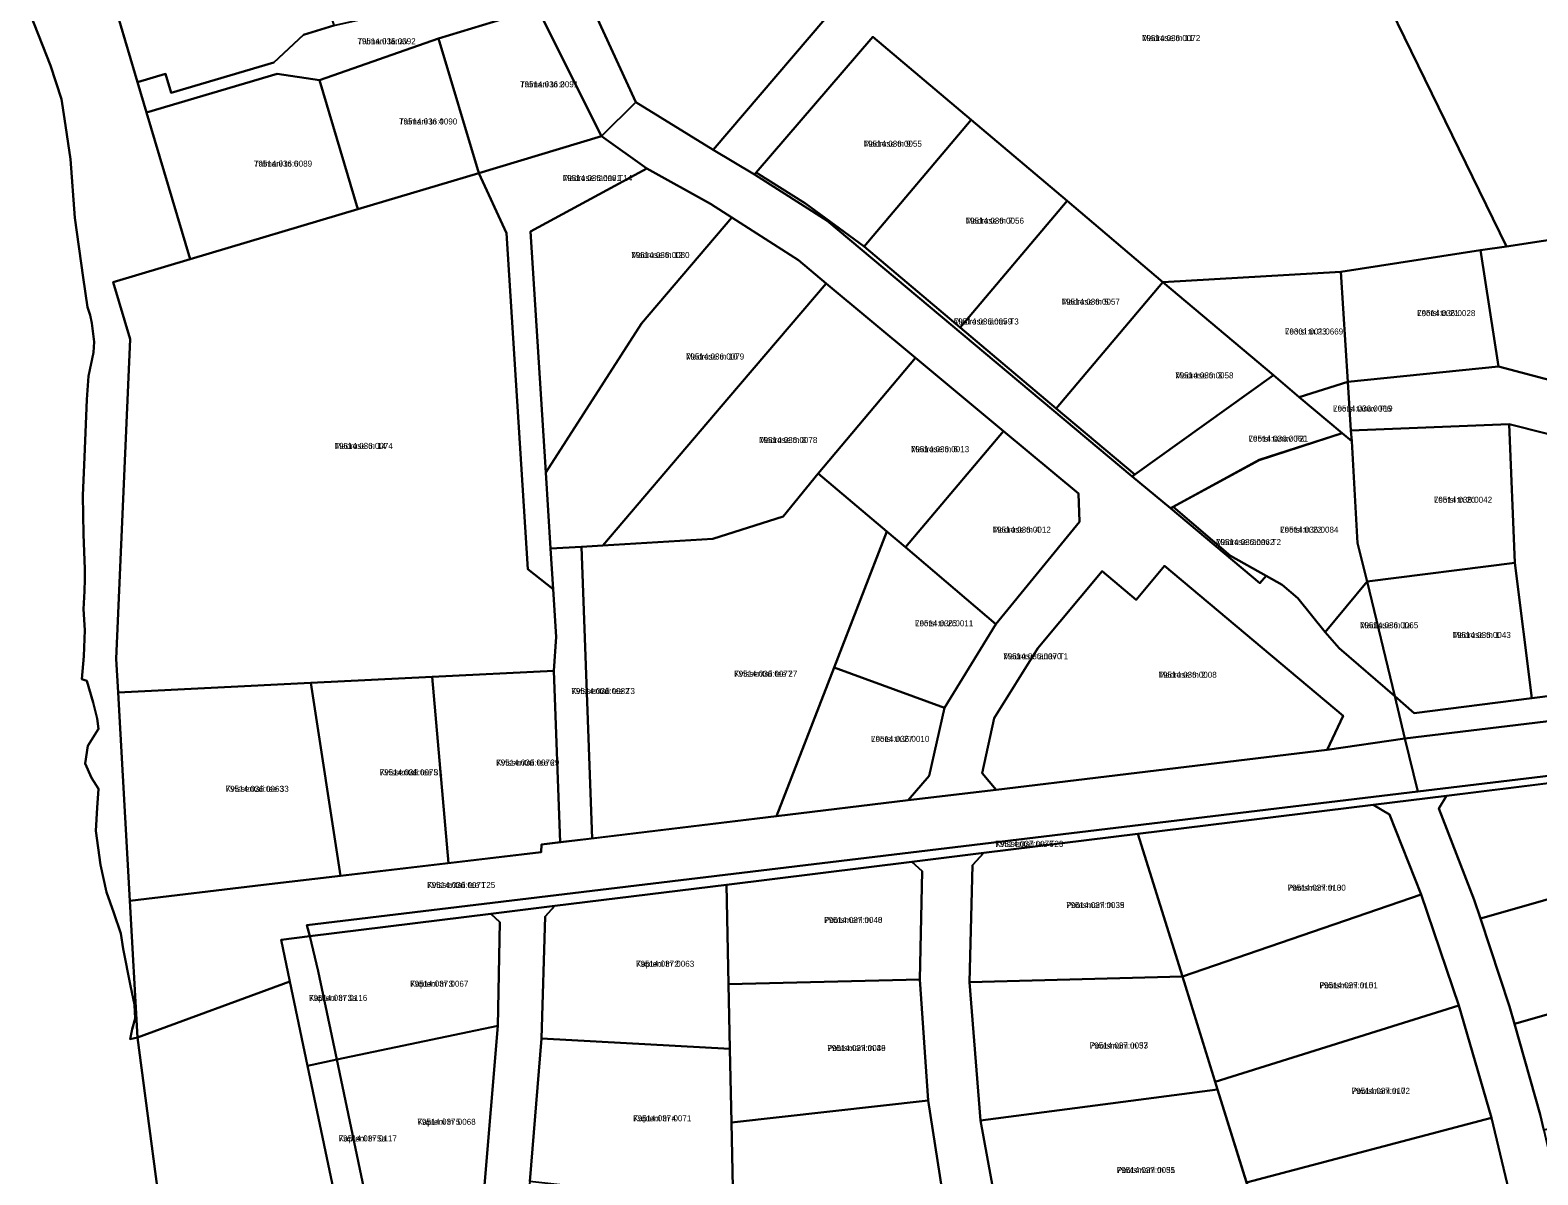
# Model space of a CAD drawing. Extents: x 643847 to 663718, y 6468443 to 6482775.
# Drawn here: x 657283.6 to 657658.9, y 6477038.8 to 6477323.8 of the extents above; entities that cross this region are included whole.
import ezdxf

# ---------------------------------------------------------------- set-up
doc = ezdxf.new("R2010")
doc.units = 0
for name, color, linetype in [('L_AADRESS', 7, 'Continuous'), ('PIIR', 7, 'Continuous'), ('TUNNUS', 7, 'Continuous')]:
    doc.layers.add(name, color=color, linetype=linetype)

msp = doc.modelspace()

# ---------------------------------------------------------------- linework, layer by layer
at = {"layer": 'PIIR'}
for points in [[(657337.23, 6477517.3), (657306.26, 6477558.19), (657327.33, 6477574.16), (657423.64, 6477566.21), (657440.6, 6477564.79), (657652.03, 6477539.07), (657655.72, 6477405.93), (657596.89, 6477381.13), (657489.17, 6477335.79), (657453.61, 6477294.01), (657434.37, 6477305.93), (657347.41, 6477495.07)], [(657335.59, 6477489.62), (657347.41, 6477495.07), (657434.37, 6477305.93), (657425.83, 6477297.41), (657409.91, 6477329.18), (657405.82, 6477337.35), (657389.45, 6477370.02), (657360.18, 6477428.44), (657348.08, 6477456.59)], [(658060.11, 6477332.6), (657958.56, 6477317.06), (657926.37, 6477312.1), (657914.55, 6477310.32), (657882.02, 6477305.41), (657847.47, 6477300.09), (657812.94, 6477294.79), (657778.44, 6477289.47), (657744.14, 6477284.2), (657712.53, 6477279.35), (657677.64, 6477274.05), (657651.05, 6477269.97), (657596.89, 6477381.13), (657655.72, 6477405.93), (658048.77, 6477400.09), (658049.83, 6477393.76)], [(657651.05, 6477269.97), (657644.64, 6477269.01), (657609.82, 6477263.64), (657565.56, 6477261.07), (657541.71, 6477281.31), (657517.8, 6477301.47), (657493.31, 6477322.16), (657464.3, 6477288.36), (657463.89, 6477287.87), (657453.61, 6477294.01), (657489.17, 6477335.79), (657596.89, 6477381.13)], [(657300.69, 6477343.48), (657349.32, 6477358.02), (657359.2, 6477324.98), (657351.59, 6477322.7), (657344.2, 6477315.8), (657318.65, 6477308.24), (657317.25, 6477312.95), (657310.33, 6477310.86)], [(657310.33, 6477310.86), (657317.25, 6477312.95), (657318.65, 6477308.24), (657344.2, 6477315.8), (657351.59, 6477322.7), (657359.2, 6477324.98), (657380.71, 6477329.84), (657405.82, 6477337.35), (657409.91, 6477329.18), (657385.2, 6477321.79), (657355.57, 6477311.37), (657345.06, 6477312.92), (657312.57, 6477303.31)], [(657385.2, 6477321.79), (657409.91, 6477329.18), (657425.83, 6477297.41), (657395.23, 6477288.26)], [(657355.57, 6477311.37), (657385.2, 6477321.79), (657395.23, 6477288.26), (657365.16, 6477279.27)], [(657493.31, 6477322.16), (657517.8, 6477301.47), (657491.21, 6477269.97), (657476.62, 6477280.63), (657464.3, 6477288.36)], [(657312.57, 6477303.31), (657345.06, 6477312.92), (657355.57, 6477311.37), (657365.16, 6477279.27), (657323.37, 6477266.78)], [(657610.4, 6477153.09), (657565.98, 6477190.44), (657558.9, 6477182.02), (657550.47, 6477189.09), (657534.38, 6477169.95), (657523.53, 6477152.52), (657520.55, 6477138.84), (657524.02, 6477134.71), (657502.17, 6477132.08), (657507.36, 6477138.18), (657511.15, 6477155.06), (657523.97, 6477175.96), (657544.81, 6477201.42), (657544.56, 6477208.47), (657525.9, 6477224.02), (657503.98, 6477242.24), (657481.71, 6477260.78), (657474.81, 6477266.55), (657458.27, 6477277.15), (657452.91, 6477280.61), (657437.09, 6477289.4), (657425.83, 6477297.41), (657434.37, 6477305.93), (657453.61, 6477294.01), (657463.89, 6477287.87), (657481.94, 6477276.31), (657557.91, 6477212.71), (657567.41, 6477204.83), (657589.68, 6477186.1), (657591.25, 6477187.98), (657595.23, 6477185.74), (657599.15, 6477182.41), (657605.93, 6477173.97), (657609.41, 6477169.93), (657623.29, 6477157.98), (657625.8, 6477147.47), (657606.42, 6477144.62)], [(657517.8, 6477301.47), (657541.71, 6477281.31), (657515.12, 6477249.82), (657491.21, 6477269.97)], [(657395.23, 6477288.26), (657425.83, 6477297.41), (657437.09, 6477289.4), (657408.17, 6477273.69), (657411.93, 6477213.71), (657413.12, 6477194.79), (657413.75, 6477184.66), (657407.43, 6477189.65), (657402.18, 6477273.31)], [(657304.21, 6477261.05), (657323.37, 6477266.78), (657365.16, 6477279.27), (657395.23, 6477288.26), (657402.18, 6477273.31), (657407.43, 6477189.65), (657413.75, 6477184.66), (657414.5, 6477172.76), (657413.91, 6477164.3), (657383.68, 6477162.8), (657353.44, 6477161.31), (657305.49, 6477158.94), (657305.02, 6477167.26), (657308.45, 6477246.87)], [(657408.17, 6477273.69), (657437.09, 6477289.4), (657452.91, 6477280.61), (657458.27, 6477277.15), (657435.74, 6477250.82), (657411.93, 6477213.71)], [(657463.89, 6477287.87), (657464.3, 6477288.36), (657476.62, 6477280.63), (657491.21, 6477269.97), (657515.12, 6477249.82), (657538.95, 6477229.61), (657558.53, 6477213.16), (657557.91, 6477212.71), (657481.94, 6477276.31)], [(657541.71, 6477281.31), (657565.56, 6477261.07), (657538.95, 6477229.61), (657515.12, 6477249.82)], [(657458.27, 6477277.15), (657474.81, 6477266.55), (657481.71, 6477260.78), (657457.47, 6477232.39), (657426.1, 6477195.51), (657420.8, 6477195.22), (657413.12, 6477194.79), (657411.93, 6477213.71), (657435.74, 6477250.82)], [(657644.64, 6477269.01), (657651.05, 6477269.97), (657677.64, 6477274.05), (657684.2, 6477230.76), (657649.06, 6477240.1)], [(657609.82, 6477263.64), (657644.64, 6477269.01), (657649.06, 6477240.1), (657611.55, 6477236.25)], [(657609.82, 6477263.64), (657611.55, 6477236.25), (657599.51, 6477232.46), (657593.1, 6477237.94), (657565.56, 6477261.07)], [(657481.71, 6477260.78), (657503.98, 6477242.24), (657479.74, 6477213.47), (657471.06, 6477202.71), (657453.54, 6477197.17), (657426.1, 6477195.51), (657457.47, 6477232.39)], [(657565.56, 6477261.07), (657593.1, 6477237.94), (657558.53, 6477213.16), (657538.95, 6477229.61)], [(657525.9, 6477224.02), (657501.49, 6477195.06), (657496.83, 6477198.97), (657479.74, 6477213.47), (657503.98, 6477242.24)], [(657593.1, 6477237.94), (657599.51, 6477232.46), (657610.18, 6477223.45), (657589.51, 6477216.82), (657568.08, 6477205.14), (657567.41, 6477204.83), (657557.91, 6477212.71), (657558.53, 6477213.16)], [(657611.55, 6477236.25), (657612.37, 6477224.11), (657612.56, 6477221.49), (657610.18, 6477223.45), (657599.51, 6477232.46)], [(657544.56, 6477208.47), (657544.81, 6477201.42), (657523.97, 6477175.96), (657501.49, 6477195.06), (657525.9, 6477224.02)], [(657612.37, 6477224.11), (657651.76, 6477225.76), (657653.17, 6477191.18), (657616.4, 6477186.54), (657614.03, 6477196.09), (657612.56, 6477221.49)], [(657651.76, 6477225.76), (657688.22, 6477216.53), (657694.73, 6477162.22), (657657.39, 6477157.52), (657653.17, 6477191.18)], [(657582.39, 6477192.91), (657568.08, 6477205.14), (657589.48, 6477216.8), (657610.18, 6477223.45), (657612.56, 6477221.49), (657614.03, 6477196.09), (657616.4, 6477186.54), (657605.93, 6477173.97), (657599.15, 6477182.41), (657595.22, 6477185.74), (657591.25, 6477187.98)], [(657420.8, 6477195.22), (657426.1, 6477195.51), (657453.54, 6477197.17), (657471.06, 6477202.71), (657479.74, 6477213.47), (657496.83, 6477198.97), (657483.73, 6477165.14), (657469.4, 6477128.11), (657423.45, 6477122.58)], [(657567.41, 6477204.83), (657568.08, 6477205.14), (657582.39, 6477192.91), (657591.25, 6477187.98), (657589.68, 6477186.1)], [(658081.98, 6477202.34), (658078.42, 6477188.32), (657699.54, 6477142.72), (657629.03, 6477134.25), (657625.8, 6477147.47), (657698.07, 6477156.16)], [(657501.49, 6477195.06), (657523.97, 6477175.96), (657511.15, 6477155.06), (657483.73, 6477165.14), (657496.83, 6477198.97)], [(657623.29, 6477157.98), (657628.13, 6477153.79), (657657.39, 6477157.52), (657694.73, 6477162.22), (657727.48, 6477166.34), (657761.25, 6477170.67), (657796.08, 6477175.03), (657828.83, 6477179.23), (657860.32, 6477183.1), (657891.79, 6477186.83), (657936.79, 6477192.17), (657948.87, 6477193.68), (657982.57, 6477197.67), (657983.42, 6477193.58), (657930.64, 6477186.71), (657845.1, 6477176.56), (657697.41, 6477157.84), (657698.07, 6477156.16), (657625.8, 6477147.47)], [(657413.12, 6477194.79), (657420.8, 6477195.22), (657423.45, 6477122.58), (657415.48, 6477121.62), (657413.91, 6477164.3), (657414.5, 6477172.76), (657413.75, 6477184.66)], [(657524.02, 6477134.71), (657520.55, 6477138.84), (657523.53, 6477152.52), (657534.38, 6477169.95), (657550.47, 6477189.09), (657558.9, 6477182.02), (657565.98, 6477190.44), (657610.4, 6477153.09), (657606.42, 6477144.62)], [(657616.4, 6477186.54), (657653.17, 6477191.18), (657657.39, 6477157.52), (657628.13, 6477153.79), (657623.29, 6477157.98)], [(657616.4, 6477186.54), (657623.29, 6477157.98), (657609.41, 6477169.93), (657605.93, 6477173.97)], [(657383.68, 6477162.8), (657413.91, 6477164.3), (657415.48, 6477121.62), (657410.89, 6477121.07), (657410.75, 6477119.18), (657387.73, 6477116.45)], [(657511.15, 6477155.06), (657507.36, 6477138.18), (657502.17, 6477132.08), (657469.4, 6477128.11), (657483.73, 6477165.14)], [(657341.67, 6477111), (657308.38, 6477107.05), (657305.49, 6477158.94), (657353.44, 6477161.31), (657360.8, 6477113.25)], [(657353.44, 6477161.31), (657383.68, 6477162.8), (657387.73, 6477116.45), (657360.8, 6477113.25)], [(657469.4, 6477128.11), (657502.17, 6477132.08), (657524.02, 6477134.71), (657606.42, 6477144.62), (657625.8, 6477147.47), (657629.03, 6477134.25), (657352.48, 6477100.98), (657353.16, 6477098.24), (657346.08, 6477097.36), (657348.26, 6477086.95), (657310.27, 6477073.02), (657308.38, 6477107.05), (657341.67, 6477111), (657360.8, 6477113.25), (657410.75, 6477119.18), (657410.89, 6477121.07)], [(657352.48, 6477100.98), (657629.03, 6477134.25), (657699.54, 6477142.72), (657699.88, 6477141.08), (657636.17, 6477133.22), (657617.91, 6477130.97), (657559.32, 6477123.72), (657520.94, 6477118.98), (657503.02, 6477116.76), (657456.91, 6477111.06), (657414.22, 6477105.79), (657398.26, 6477103.81), (657353.16, 6477098.24)], [(657644.59, 6477102.68), (657643.07, 6477107.28), (657634.24, 6477130), (657636.17, 6477133.22), (657690.04, 6477139.87), (657699.88, 6477141.08), (657700.1, 6477139.97), (657700.49, 6477138.1), (657704.26, 6477119.62)], [(657617.91, 6477130.97), (657621.99, 6477128.53), (657629.82, 6477108.6), (657570.39, 6477088.17), (657559.32, 6477123.72)], [(657517.42, 6477086.77), (657518.16, 6477115.93), (657520.94, 6477118.98), (657559.32, 6477123.72), (657570.39, 6477088.17)], [(657653.11, 6477076.38), (657651.87, 6477080.74), (657644.59, 6477102.68), (657704.26, 6477119.62), (657709.78, 6477092.58)], [(657503.02, 6477116.76), (657505.62, 6477114.41), (657505.08, 6477087.44), (657457.42, 6477086.32), (657456.91, 6477111.06)], [(657410.9, 6477072.75), (657411.81, 6477103.13), (657414.22, 6477105.79), (657456.91, 6477111.06), (657457.42, 6477086.32), (657457.76, 6477070.18)], [(657629.82, 6477108.6), (657639.22, 6477081.01), (657578.56, 6477061.94), (657570.39, 6477088.17)], [(657398.26, 6477103.81), (657400.52, 6477101.76), (657400.03, 6477075.9), (657359.92, 6477067.5), (657355.3, 6477089.53), (657353.16, 6477098.24)], [(657398.26, 6477103.81), (657414.22, 6477105.79), (657411.81, 6477103.13), (657410.9, 6477072.75), (657407.96, 6477037.14), (657402.96, 6477001.3), (657396.61, 6476969.38), (657393.9, 6476957.13), (657391.77, 6476948.93), (657386.19, 6476928.01), (657384.68, 6476949.23), (657383.07, 6476956.87), (657387, 6476976.45), (657396.53, 6477034.29), (657400.03, 6477075.9), (657400.52, 6477101.76)], [(657346.08, 6477097.36), (657353.16, 6477098.24), (657355.3, 6477089.53), (657359.92, 6477067.5), (657352.64, 6477065.97), (657348.26, 6477086.95)], [(657660.38, 6477049.98), (657659.5, 6477053.84), (657653.11, 6477076.38), (657709.78, 6477092.58), (657710.7, 6477088.14), (657714.7, 6477063.78)], [(657379.33, 6476938.17), (657359.67, 6476884.86), (657353.98, 6476882.98), (657317.83, 6477015.73), (657310.27, 6477073.02), (657348.26, 6477086.95), (657352.64, 6477065.97), (657360.8, 6477026.85)], [(657505.08, 6477087.44), (657507.11, 6477057.29), (657458.14, 6477051.84), (657457.76, 6477070.18), (657457.42, 6477086.32)], [(657520.12, 6477052.37), (657517.42, 6477086.77), (657570.39, 6477088.17), (657579.15, 6477060.08)], [(657639.22, 6477081.01), (657647.31, 6477053.03), (657586.35, 6477036.94), (657579.15, 6477060.08), (657578.56, 6477061.94)], [(657400.03, 6477075.9), (657396.53, 6477034.29), (657368.1, 6477028.36), (657359.92, 6477067.5)], [(657407.96, 6477037.14), (657410.9, 6477072.75), (657457.76, 6477070.18), (657458.14, 6477051.84), (657458.56, 6477031.54)], [(657352.64, 6477065.97), (657359.92, 6477067.5), (657368.1, 6477028.36), (657360.8, 6477026.85)], [(657526.35, 6477018.44), (657520.12, 6477052.37), (657579.15, 6477060.08), (657587.57, 6477032.98)], [(657507.11, 6477057.29), (657511.76, 6477027.43), (657458.87, 6477016.8), (657458.56, 6477031.54), (657458.14, 6477051.84)], [(657647.31, 6477053.03), (657653.39, 6477027.61), (657593.27, 6477014.71), (657587.57, 6477032.98), (657586.35, 6477036.94)]]:
    msp.add_lwpolyline(points, close=True, dxfattribs=at)
for points in [[(657300.69, 6477343.48), (657310.33, 6477310.86), (657312.57, 6477303.31), (657323.37, 6477266.78), (657304.21, 6477261.05), (657308.45, 6477246.87), (657305.02, 6477167.26), (657305.49, 6477158.94), (657308.38, 6477107.05), (657310.27, 6477073.02), (657308.49, 6477072.62), (657308.96, 6477075.08), (657309.71, 6477077.75), (657309.53, 6477081.15), (657308.6, 6477085.89), (657306.74, 6477095.06), (657306.19, 6477098.9), (657304.42, 6477104.03), (657302.56, 6477109.16), (657301.07, 6477115.97), (657299.96, 6477124.45), (657300.24, 6477130.17), (657300.62, 6477134.91), (657298.85, 6477137.67), (657297.27, 6477141.22), (657297.92, 6477145.66), (657300.63, 6477149.9), (657300.26, 6477152.46), (657299.24, 6477156.41), (657297.66, 6477161.84), (657296.42, 6477162.27), (657296.93, 6477167.98), (657297.19, 6477174.41), (657296.87, 6477179.67), (657297.14, 6477184.16), (657297.15, 6477187.15), (657297.16, 6477189.59), (657296.86, 6477198.35), (657296.71, 6477207.97), (657297.07, 6477217.53), (657297.69, 6477231.88), (657298.14, 6477237.69), (657299.33, 6477243.54), (657299.53, 6477246.23), (657298.92, 6477250.87), (657298.48, 6477252.88), (657297.88, 6477254.88), (657296.75, 6477262.21), (657294.67, 6477277.06), (657293.61, 6477291.74), (657292.13, 6477301.78), (657291.38, 6477306.61), (657288.65, 6477314.99), (657283.58, 6477327.87)], [(657283.58, 6477327.87), (657288.65, 6477314.99), (657291.38, 6477306.61), (657292.13, 6477301.78), (657293.61, 6477291.74), (657294.67, 6477277.06), (657296.75, 6477262.21), (657297.88, 6477254.88), (657298.48, 6477252.88), (657298.92, 6477250.87), (657299.53, 6477246.23), (657299.33, 6477243.54), (657298.14, 6477237.69), (657297.69, 6477231.88), (657297.07, 6477217.53), (657296.71, 6477207.97), (657296.86, 6477198.35), (657297.16, 6477189.59), (657297.15, 6477187.15), (657297.14, 6477184.16), (657296.87, 6477179.67), (657297.19, 6477174.41), (657296.93, 6477167.98), (657296.42, 6477162.27), (657297.66, 6477161.84), (657299.24, 6477156.41), (657300.26, 6477152.46), (657300.63, 6477149.9), (657297.92, 6477145.66), (657297.27, 6477141.22), (657298.85, 6477137.67), (657300.62, 6477134.91), (657300.24, 6477130.17), (657299.96, 6477124.45), (657301.07, 6477115.97), (657302.56, 6477109.16), (657304.42, 6477104.03), (657306.19, 6477098.9), (657306.74, 6477095.06), (657308.6, 6477085.89), (657309.53, 6477081.15), (657309.71, 6477077.75), (657308.96, 6477075.08), (657308.49, 6477072.62), (657310.27, 6477073.02), (657317.83, 6477015.73)], [(657688.22, 6477216.53), (657651.76, 6477225.76), (657612.37, 6477224.11), (657611.55, 6477236.25), (657649.06, 6477240.1), (657684.2, 6477230.76)], [(657653.39, 6477027.61), (657647.31, 6477053.03), (657639.22, 6477081.01), (657629.82, 6477108.6), (657621.99, 6477128.53), (657617.91, 6477130.97), (657636.17, 6477133.22), (657634.24, 6477130), (657643.07, 6477107.28), (657644.59, 6477102.68), (657651.87, 6477080.74), (657653.11, 6477076.38), (657659.5, 6477053.84), (657660.38, 6477049.98), (657664.97, 6477030.09)], [(657511.76, 6477027.43), (657507.11, 6477057.29), (657505.08, 6477087.44), (657505.62, 6477114.41), (657503.02, 6477116.76), (657520.94, 6477118.98), (657518.16, 6477115.93), (657517.42, 6477086.77), (657520.12, 6477052.37), (657526.35, 6477018.44)]]:
    msp.add_lwpolyline(points, dxfattribs=at)

# ---------------------------------------------------------------- texts
at = {"layer": 'L_AADRESS'}
for s, p in [('Talmani tänav', (657365.05, 6477320.33)), ('Madruse tn 11', (657560.35, 6477321.1)), ('Talmani tn 2', (657405.52, 6477309.6)), ('Talmani tn 4', (657375.4, 6477300.34)), ('Madruse tn 9', (657491.05, 6477294.81)), ('Talmani tn 6', (657339.27, 6477289.85)), ('Madruse tänav T14', (657416.16, 6477286.27)), ('Madruse tn 7', (657516.46, 6477275.64)), ('Madruse tn 12', (657433.22, 6477267.1)), ('Madruse tn 5', (657540.34, 6477255.47)), ('Lootsi tn 21', (657628.83, 6477252.63)), ('Madruse tänav T3', (657513.5, 6477250.54)), ('Lootsi tn 23', (657595.93, 6477248.05)), ('Madruse tn 10', (657446.82, 6477241.82)), ('Madruse tn 3', (657568.62, 6477237.12)), ('Lootsi tänav T19', (657607.9, 6477228.87)), ('Madruse tn 14', (657359.36, 6477219.57)), ('Madruse tn 8', (657465.04, 6477221.03)), ('Madruse tn 6', (657502.82, 6477218.75)), ('Lootsi tänav T21', (657586.87, 6477221.38)), ('Lootsi tn 20', (657633, 6477206.15)), ('Madruse tn 4', (657523.15, 6477198.71)), ('Lootsi tn 22', (657594.74, 6477198.71)), ('Madruse tänav T2', (657578.79, 6477195.62)), ('Lootsi tn 25', (657503.85, 6477175.4)), ('Madruse tn 1a', (657614.61, 6477174.92)), ('Madruse tn 1', (657637.65, 6477172.49)), ('Madruse tänav T1', (657525.81, 6477167.2)), ('Kvissentali tee 27', (657458.81, 6477162.84)), ('Madruse tn 2', (657564.45, 6477162.58)), ('Kvissentali tee T3', (657418.29, 6477158.52)), ('Lootsi tn 27', (657492.91, 6477146.62)), ('Kvissentali tee 29', (657399.58, 6477140.72)), ('Kvissentali tee 31', (657370.58, 6477138.28)), ('Kvissentali tee 33', (657332.23, 6477134.18)), ('Kvissentali tee T23', (657523.83, 6477120.48)), ('Kvissentali tee T25', (657382.4, 6477110.24)), ('Pootsmani tn 3', (657596.58, 6477109.57)), ('Pootsmani tn 39', (657541.48, 6477105.24)), ('Pootsmani tn 48', (657481.23, 6477101.54)), ('Kapteni tn 2', (657434.38, 6477090.62)), ('Kapteni tn 3', (657378.16, 6477085.65)), ('Pootsmani tn 5', (657604.53, 6477085.27)), ('Kapteni tn 3a', (657353, 6477082.13)), ('Pootsmani tn 46', (657482.02, 6477069.64)), ('Pootsmani tn 37', (657547.34, 6477070.27)), ('Pootsmani tn 7', (657612.54, 6477058.98)), ('Kapteni tn 5', (657379.98, 6477051.27)), ('Kapteni tn 4', (657433.67, 6477052.15)), ('Kapteni tn 5a', (657360.37, 6477047.13)), ('Pootsmani tn 35', (657554.07, 6477039.26))]:
    msp.add_text(s, height=1.5, dxfattribs=at).set_placement(p)
at = {"layer": 'TUNNUS'}
for s, p in [('79514:036:0092', (657365.05, 6477320.33)), ('79514:036:0072', (657560.35, 6477321.1)), ('79514:036:0091', (657405.52, 6477309.6)), ('79514:036:0090', (657375.4, 6477300.34)), ('79514:036:0055', (657491.05, 6477294.81)), ('79514:036:0089', (657339.27, 6477289.85)), ('79514:036:0081', (657416.16, 6477286.27)), ('79514:036:0056', (657516.46, 6477275.64)), ('79514:036:0080', (657433.22, 6477267.1)), ('79514:036:0057', (657540.34, 6477255.47)), ('79514:036:0028', (657628.83, 6477252.63)), ('79514:036:0059', (657513.5, 6477250.54)), ('79301:001:0669', (657595.93, 6477248.05)), ('79514:036:0079', (657446.82, 6477241.82)), ('79514:036:0058', (657568.62, 6477237.12)), ('79514:036:0066', (657607.9, 6477228.87)), ('79514:036:0074', (657359.36, 6477219.57)), ('79514:036:0078', (657465.04, 6477221.03)), ('79514:036:0013', (657502.82, 6477218.75)), ('79514:036:0060', (657586.87, 6477221.38)), ('79514:036:0042', (657633, 6477206.15)), ('79514:036:0012', (657523.15, 6477198.71)), ('79514:036:0084', (657594.74, 6477198.71)), ('79514:036:0062', (657578.79, 6477195.62)), ('79514:036:0011', (657503.85, 6477175.4)), ('79514:036:0065', (657614.61, 6477174.92)), ('79514:036:0043', (657637.65, 6477172.49)), ('79514:036:0070', (657525.81, 6477167.2)), ('79514:036:0077', (657458.81, 6477162.84)), ('79514:036:0008', (657564.45, 6477162.58)), ('79514:036:0082', (657418.29, 6477158.52)), ('79514:036:0010', (657492.91, 6477146.62)), ('79514:036:0076', (657399.58, 6477140.72)), ('79514:036:0075', (657370.58, 6477138.28)), ('79514:036:0063', (657332.23, 6477134.18)), ('79514:037:0076', (657523.83, 6477120.48)), ('79514:036:0071', (657382.4, 6477110.24)), ('79514:037:0100', (657596.58, 6477109.57)), ('79514:037:0035', (657541.48, 6477105.24)), ('79514:037:0040', (657481.23, 6477101.54)), ('79514:037:0063', (657434.38, 6477090.62)), ('79514:037:0067', (657378.16, 6477085.65)), ('79514:037:0101', (657604.53, 6477085.27)), ('79514:037:0116', (657353, 6477082.13)), ('79514:037:0039', (657482.02, 6477069.64)), ('79514:037:0053', (657547.34, 6477070.27)), ('79514:037:0102', (657612.54, 6477058.98)), ('79514:037:0068', (657379.98, 6477051.27)), ('79514:037:0071', (657433.67, 6477052.15)), ('79514:037:0117', (657360.37, 6477047.13)), ('79514:037:0051', (657554.07, 6477039.26))]:
    msp.add_text(s, height=1.5, dxfattribs=at).set_placement(p)

doc.saveas('drawing.dxf')
